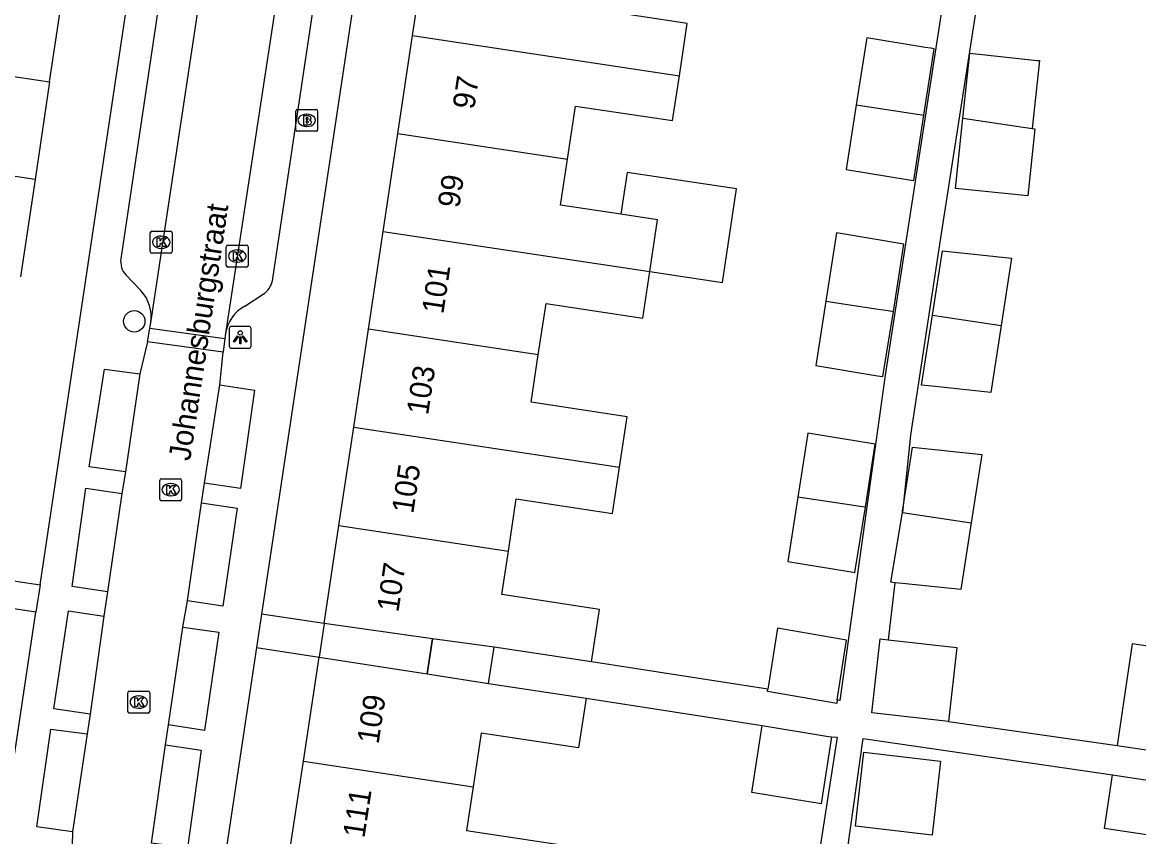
# Model space of a CAD drawing. Extents: x 163010 to 163853, y 382793 to 383982.
# Drawn here: x 163616.4 to 163667.4, y 383298.9 to 383336.1 of the extents above; entities that cross this region are included whole.
import ezdxf

# ---------------------------------------------------------------- set-up
doc = ezdxf.new("R2010")
doc.units = 0
for name, color, linetype in [('IMGEO_Boom', 7, 'Continuous'), ('IMGEO_Brandkraan', 7, 'Continuous'), ('IMGEO_Kolk', 7, 'Continuous'), ('IMGEO_Lichtpunt', 7, 'Continuous'), ('IMGEO_Openbare_ruimte_label', 7, 'Continuous'), ('IMGEO_Pand', 7, 'Continuous'), ('IMGEO_Pand_nummerreeks', 7, 'Continuous'), ('IMGEO_Pand_overbouw', 7, 'Continuous'), ('IMGEO_Rijbaan_lokaal_open', 7, 'Continuous'), ('IMGEO_Voetpad_open', 7, 'Continuous')]:
    doc.layers.add(name, color=color, linetype=linetype)

msp = doc.modelspace()

# ---------------------------------------------------------------- linework, layer by layer
at = {"layer": 'IMGEO_Boom'}
msp.add_circle((163621.551, 383322.41), 0.489, dxfattribs=at)
at = {"layer": 'IMGEO_Brandkraan'}
for p, q in [((163628.921, 383331.156), (163628.921, 383332.008)), ((163628.996, 383332.082), (163629.848, 383332.082)), ((163629.409, 383331.862), (163629.434, 383331.862)), ((163629.922, 383332.008), (163629.922, 383331.156)), ((163629.432, 383331.302), (163629.407, 383331.302)), ((163629.848, 383331.082), (163628.996, 383331.082))]:
    msp.add_line(p, q, dxfattribs=at)
for points in [[(163628.921, 383331.156), (163628.921, 383332.008)], [(163628.996, 383332.082), (163629.848, 383332.082)], [(163629.269, 383331.782), (163629.269, 383331.382), (163629.482, 383331.382)], [(163629.5, 383331.782), (163629.269, 383331.782)], [(163629.922, 383332.008), (163629.922, 383331.156)], [(163629.448, 383331.701), (163629.394, 383331.701), (163629.394, 383331.625)], [(163629.394, 383331.625), (163629.447, 383331.625)], [(163629.456, 383331.549), (163629.394, 383331.549), (163629.394, 383331.468)], [(163629.394, 383331.468), (163629.456, 383331.468)], [(163629.848, 383331.082), (163628.996, 383331.082)]]:
    msp.add_lwpolyline(points, dxfattribs=at)
for centre, radius, start, end in [((163628.998, 383332.006), 0.0765, 91.552, 178.448), ((163628.998, 383332.006), 0.0765, 91.552, 178.448), ((163629.504, 383331.637), 0.145, 59.4692, 91.5367), ((163629.529, 383331.684), 0.0922, 285.5137, 58.1501), ((163629.846, 383332.006), 0.0765, 1.552, 88.448), ((163629.846, 383332.006), 0.0765, 1.552, 88.448), ((163629.449, 383331.663), 0.0379, 267.8285, 90.9355), ((163629.457, 383331.508), 0.0404, 269.8759, 90.5077), ((163629.488, 383331.633), 0.251, 268.6676, 293.5347), ((163629.534, 383331.492), 0.105, 301.3115, 78.989), ((163628.998, 383331.158), 0.0765, 181.552, 268.448), ((163628.998, 383331.158), 0.0765, 181.552, 268.448), ((163629.846, 383331.158), 0.0765, 271.552, 358.448), ((163629.846, 383331.158), 0.0765, 271.552, 358.448)]:
    msp.add_arc(centre, radius, start, end, dxfattribs=at)
for centre, major_axis, ratio, start_param, end_param in [((163629.408, 383331.582), (-0.387, 0.002), 0.722429, 4.712389, 7.853982), ((163629.433, 383331.582), (-0.39, 0.002), 0.717154, 1.570796, 4.712389)]:
    msp.add_ellipse(centre, major_axis=major_axis, ratio=ratio, start_param=start_param, end_param=end_param, dxfattribs=at)
at = {"layer": 'IMGEO_Kolk'}
for p, q in [((163622.282, 383325.592), (163622.282, 383326.444)), ((163622.357, 383326.518), (163623.209, 383326.518)), ((163622.77, 383326.298), (163622.795, 383326.298)), ((163623.283, 383326.444), (163623.283, 383325.592)), ((163622.793, 383325.738), (163622.768, 383325.738)), ((163625.753, 383324.961), (163625.753, 383325.813)), ((163625.828, 383325.887), (163626.68, 383325.887)), ((163626.241, 383325.667), (163626.266, 383325.667)), ((163626.754, 383325.813), (163626.754, 383324.961)), ((163623.209, 383325.518), (163622.357, 383325.518)), ((163626.264, 383325.107), (163626.239, 383325.107)), ((163626.68, 383324.887), (163625.828, 383324.887)), ((163622.713, 383314.296), (163622.713, 383315.148)), ((163622.788, 383315.222), (163623.64, 383315.222)), ((163623.201, 383315.002), (163623.226, 383315.002)), ((163623.714, 383315.148), (163623.714, 383314.296)), ((163623.224, 383314.442), (163623.199, 383314.442)), ((163623.64, 383314.222), (163622.788, 383314.222)), ((163621.257, 383304.602), (163621.257, 383305.454)), ((163621.332, 383305.528), (163622.184, 383305.528)), ((163621.745, 383305.308), (163621.77, 383305.308)), ((163622.258, 383305.454), (163622.258, 383304.602)), ((163621.768, 383304.748), (163621.743, 383304.748)), ((163622.184, 383304.528), (163621.332, 383304.528))]:
    msp.add_line(p, q, dxfattribs=at)
for points in [[(163622.282, 383325.592), (163622.282, 383326.444)], [(163622.357, 383326.518), (163623.209, 383326.518)], [(163622.603, 383326.218), (163622.726, 383326.218), (163622.726, 383326.067), (163622.856, 383326.218), (163623.02, 383326.218), (163622.874, 383326.067), (163623.027, 383325.818), (163622.875, 383325.818), (163622.79, 383325.982), (163622.726, 383325.915), (163622.726, 383325.818), (163622.603, 383325.818), (163622.603, 383326.218)], [(163623.283, 383326.444), (163623.283, 383325.592)], [(163625.753, 383324.961), (163625.753, 383325.813)], [(163625.828, 383325.887), (163626.68, 383325.887)], [(163626.754, 383325.813), (163626.754, 383324.961)], [(163623.209, 383325.518), (163622.357, 383325.518)], [(163626.074, 383325.587), (163626.197, 383325.587), (163626.197, 383325.436), (163626.327, 383325.587), (163626.491, 383325.587), (163626.345, 383325.436), (163626.498, 383325.187), (163626.346, 383325.187), (163626.261, 383325.351), (163626.197, 383325.284), (163626.197, 383325.187), (163626.074, 383325.187), (163626.074, 383325.587)], [(163626.68, 383324.887), (163625.828, 383324.887)], [(163622.713, 383314.296), (163622.713, 383315.148)], [(163622.788, 383315.222), (163623.64, 383315.222)], [(163623.034, 383314.922), (163623.157, 383314.922), (163623.157, 383314.771), (163623.287, 383314.922), (163623.451, 383314.922), (163623.305, 383314.771), (163623.458, 383314.522), (163623.306, 383314.522), (163623.221, 383314.686), (163623.157, 383314.619), (163623.157, 383314.522), (163623.034, 383314.522), (163623.034, 383314.922)], [(163623.714, 383315.148), (163623.714, 383314.296)], [(163623.64, 383314.222), (163622.788, 383314.222)], [(163621.257, 383304.602), (163621.257, 383305.454)], [(163621.332, 383305.528), (163622.184, 383305.528)], [(163621.578, 383305.228), (163621.701, 383305.228), (163621.701, 383305.077), (163621.831, 383305.228), (163621.995, 383305.228), (163621.849, 383305.077), (163622.002, 383304.828), (163621.85, 383304.828), (163621.765, 383304.992), (163621.701, 383304.925), (163621.701, 383304.828), (163621.578, 383304.828), (163621.578, 383305.228)], [(163622.258, 383305.454), (163622.258, 383304.602)], [(163622.184, 383304.528), (163621.332, 383304.528)]]:
    msp.add_lwpolyline(points, dxfattribs=at)
for centre, start, end in [((163622.359, 383326.442), 91.552, 178.448), ((163622.359, 383326.442), 91.552, 178.448), ((163623.207, 383326.442), 1.552, 88.448), ((163623.207, 383326.442), 1.552, 88.448), ((163625.83, 383325.811), 91.552, 178.448), ((163625.83, 383325.811), 91.552, 178.448), ((163626.678, 383325.811), 1.552, 88.448), ((163626.678, 383325.811), 1.552, 88.448), ((163622.359, 383325.594), 181.552, 268.448), ((163622.359, 383325.594), 181.552, 268.448), ((163623.207, 383325.594), 271.552, 358.448), ((163623.207, 383325.594), 271.552, 358.448), ((163625.83, 383324.963), 181.552, 268.448), ((163625.83, 383324.963), 181.552, 268.448), ((163626.678, 383324.963), 271.552, 358.448), ((163626.678, 383324.963), 271.552, 358.448), ((163622.79, 383315.146), 91.552, 178.448), ((163622.79, 383315.146), 91.552, 178.448), ((163623.638, 383315.146), 1.552, 88.448), ((163623.638, 383315.146), 1.552, 88.448), ((163622.79, 383314.298), 181.552, 268.448), ((163622.79, 383314.298), 181.552, 268.448), ((163623.638, 383314.298), 271.552, 358.448), ((163623.638, 383314.298), 271.552, 358.448), ((163621.334, 383305.452), 91.552, 178.448), ((163621.334, 383305.452), 91.552, 178.448), ((163622.182, 383305.452), 1.552, 88.448), ((163622.182, 383305.452), 1.552, 88.448), ((163621.334, 383304.604), 181.552, 268.448), ((163621.334, 383304.604), 181.552, 268.448), ((163622.182, 383304.604), 271.552, 358.448), ((163622.182, 383304.604), 271.552, 358.448)]:
    msp.add_arc(centre, 0.0765, start, end, dxfattribs=at)
for centre, major_axis, ratio, start_param, end_param in [((163622.769, 383326.018), (-0.387, 0.002), 0.722429, 4.712389, 7.853982), ((163622.794, 383326.018), (-0.39, 0.002), 0.717154, 1.570796, 4.712389), ((163626.24, 383325.387), (-0.387, 0.002), 0.722429, 4.712389, 7.853982), ((163626.265, 383325.387), (-0.39, 0.002), 0.717154, 1.570796, 4.712389), ((163623.2, 383314.722), (-0.387, 0.002), 0.722429, 4.712389, 7.853982), ((163623.225, 383314.722), (-0.39, 0.002), 0.717154, 1.570796, 4.712389), ((163621.744, 383305.028), (-0.387, 0.002), 0.722429, 4.712389, 7.853982), ((163621.769, 383305.028), (-0.39, 0.002), 0.717154, 1.570796, 4.712389)]:
    msp.add_ellipse(centre, major_axis=major_axis, ratio=ratio, start_param=start_param, end_param=end_param, dxfattribs=at)
at = {"layer": 'IMGEO_Lichtpunt'}
for p, q in [((163625.89, 383322.081), (163625.89, 383321.274)), ((163625.89, 383322.081), (163625.89, 383321.274)), ((163626.792, 383322.176), (163625.984, 383322.176)), ((163626.792, 383322.176), (163625.984, 383322.176)), ((163626.886, 383321.274), (163626.886, 383322.081)), ((163626.886, 383321.274), (163626.886, 383322.081)), ((163625.984, 383321.18), (163626.792, 383321.18)), ((163625.984, 383321.18), (163626.792, 383321.18))]:
    msp.add_line(p, q, dxfattribs=at)
for points in [[(163626.264, 383321.745), (163626.303, 383321.717), (163626.115, 383321.455), (163626.077, 383321.482), (163626.264, 383321.745)], [(163626.366, 383321.697), (163626.413, 383321.697), (163626.413, 383321.375), (163626.366, 383321.375), (163626.366, 383321.697)], [(163626.476, 383321.717), (163626.514, 383321.744), (163626.701, 383321.482), (163626.662, 383321.454), (163626.476, 383321.717)]]:
    msp.add_lwpolyline(points, dxfattribs=at)
msp.add_circle((163626.389, 383321.879), 0.0994, dxfattribs=at)
for centre, start, end in [((163625.984, 383322.081), 90, 180), ((163625.984, 383322.081), 90, 180), ((163626.792, 383322.081), 0, 90), ((163626.792, 383322.081), 0, 90), ((163625.984, 383321.274), 180, 270), ((163625.984, 383321.274), 180, 270), ((163626.792, 383321.274), 270, 0), ((163626.792, 383321.274), 270, 360)]:
    msp.add_arc(centre, 0.0946, start, end, dxfattribs=at)
at = {"layer": 'IMGEO_Pand'}
for points in [[(163634.258, 383335.452), (163634.931, 383339.922)], [(163646.43, 383333.617), (163646.79, 383336.01), (163642.379, 383336.674), (163642.692, 383338.752)], [(163617.688, 383333.333), (163618.353, 383337.783)], [(163633.585, 383330.983), (163634.258, 383335.452)], [(163634.258, 383335.452), (163646.43, 383333.617)], [(163657.596, 383331.826), (163658.064, 383334.846), (163657.902, 383334.873), (163657.651, 383334.914), (163654.981, 383335.351), (163654.967, 383335.257), (163654.507, 383332.292)], [(163609.865, 383334.506), (163617.688, 383333.333)], [(163659.371, 383331.685), (163659.682, 383334.642), (163662.765, 383334.318), (163662.862, 383334.308), (163662.536, 383331.21)], [(163617.688, 383333.333), (163617.022, 383328.882)], [(163641.323, 383329.816), (163641.688, 383332.236), (163646.121, 383331.568), (163646.43, 383333.617)], [(163654.507, 383332.292), (163654.048, 383329.334), (163656.92, 383328.864), (163657.131, 383328.83), (163657.596, 383331.826)], [(163654.507, 383332.292), (163657.187, 383331.887), (163657.409, 383331.854), (163657.596, 383331.826)], [(163662.536, 383331.21), (163662.663, 383331.191), (163662.341, 383328.13), (163659.034, 383328.478), (163659.371, 383331.685)], [(163659.371, 383331.685), (163662.536, 383331.21)], [(163617.022, 383328.882), (163604.775, 383330.717)], [(163632.912, 383326.513), (163633.585, 383330.983)], [(163633.585, 383330.983), (163641.323, 383329.816)], [(163643.763, 383327.293), (163641.006, 383327.708), (163641.323, 383329.816)], [(163645.079, 383324.678), (163648.394, 383324.178), (163649.038, 383328.456), (163644.051, 383329.207), (163643.763, 383327.293)], [(163617.022, 383328.882), (163616.357, 383324.432)], [(163645.079, 383324.678), (163645.435, 383327.041), (163643.763, 383327.293)], [(163632.239, 383322.043), (163632.912, 383326.513)], [(163632.912, 383326.513), (163645.079, 383324.678)], [(163656.205, 383322.864), (163656.682, 383325.937), (163653.599, 383326.441), (163653.116, 383323.33)], [(163657.979, 383322.684), (163658.435, 383325.619), (163661.596, 383325.286), (163661.119, 383322.213)], [(163639.994, 383320.875), (163640.346, 383323.215), (163644.758, 383322.551), (163645.079, 383324.678)], [(163653.116, 383323.33), (163652.659, 383320.386), (163655.48, 383319.925), (163655.718, 383319.886), (163656.205, 383322.864)], [(163653.116, 383323.33), (163655.502, 383322.97), (163655.966, 383322.9), (163656.205, 383322.864)], [(163661.119, 383322.213), (163660.645, 383319.161), (163658.104, 383319.428), (163657.642, 383319.477), (163657.484, 383319.494), (163657.979, 383322.684)], [(163657.979, 383322.684), (163661.119, 383322.213)], [(163631.566, 383317.573), (163632.239, 383322.043)], [(163639.994, 383320.875), (163632.239, 383322.043)], [(163643.698, 383315.744), (163644.046, 383318.052), (163639.668, 383318.711), (163639.994, 383320.875)], [(163630.891, 383313.093), (163631.566, 383317.573)], [(163631.566, 383317.573), (163643.698, 383315.744)], [(163654.924, 383313.924), (163655.371, 383316.806), (163652.29, 383317.31), (163651.837, 383314.389)], [(163656.609, 383313.683), (163656.621, 383313.742), (163657.071, 383316.66), (163660.231, 383316.328), (163659.748, 383313.212)], [(163638.625, 383311.924), (163638.984, 383314.306), (163643.382, 383313.643), (163643.698, 383315.744)], [(163651.837, 383314.389), (163651.38, 383311.444), (163654.188, 383310.985), (163654.437, 383310.944), (163654.924, 383313.924)], [(163654.924, 383313.924), (163654.674, 383313.962), (163654.294, 383314.019), (163651.837, 383314.389)], [(163656.272, 383310.476), (163656.089, 383310.495), (163656.609, 383313.683)], [(163656.609, 383313.683), (163659.748, 383313.212)], [(163630.216, 383308.611), (163630.891, 383313.093)], [(163630.891, 383313.093), (163638.625, 383311.924)], [(163659.748, 383313.212), (163659.274, 383310.16), (163656.61, 383310.44), (163656.272, 383310.476)], [(163642.419, 383306.861), (163642.781, 383309.262), (163638.325, 383309.933), (163638.625, 383311.924)], [(163642.419, 383306.861), (163637.976, 383307.53), (163635.168, 383307.921), (163630.216, 383308.611)], [(163653.638, 383305.126), (163654.063, 383307.859), (163650.907, 383308.397), (163650.505, 383305.805), (163650.476, 383305.615)], [(163658.715, 383304.141), (163655.215, 383304.543), (163655.602, 383307.916), (163655.965, 383307.874)], [(163655.965, 383307.874), (163659.102, 383307.514), (163658.715, 383304.141)], [(163671.602, 383307.017), (163667.104, 383307.692), (163666.795, 383305.63), (163666.408, 383303.048)], [(163629.269, 383302.324), (163629.986, 383307.085)], [(163629.986, 383307.085), (163634.926, 383306.312), (163637.727, 383305.873), (163642.171, 383305.204)], [(163653.638, 383305.126), (163653.614, 383304.969), (163650.459, 383305.508), (163650.476, 383305.615)], [(163642.171, 383305.204), (163641.83, 383302.939), (163637.385, 383303.608), (163637.015, 383301.155)], [(163653.376, 383303.437), (163652.903, 383300.384), (163652.653, 383300.425), (163652.333, 383300.477), (163649.743, 383300.899), (163650.217, 383303.952)], [(163650.217, 383303.952), (163653.15, 383303.474), (163653.376, 383303.437)], [(163654.467, 383299.363), (163654.564, 383300.206), (163654.854, 383302.736), (163658.354, 383302.334), (163657.967, 383298.961), (163654.467, 383299.363)], [(163666.408, 383303.048), (163670.912, 383302.373), (163673.691, 383301.96), (163678.637, 383301.225)], [(163628.598, 383297.865), (163629.269, 383302.324)], [(163629.269, 383302.324), (163637.015, 383301.155)], [(163669.992, 383296.531), (163670.3, 383298.582), (163665.839, 383299.251), (163666.207, 383301.704)], [(163666.207, 383301.704), (163670.71, 383301.029), (163673.488, 383300.605), (163678.43, 383299.85)], [(163637.015, 383301.155), (163636.715, 383299.165), (163641.249, 383298.483), (163640.892, 383296.249), (163640.857, 383296.013)]]:
    msp.add_lwpolyline(points, dxfattribs=at)
at = {"layer": 'IMGEO_Pand_overbouw'}
for points in [[(163634.926, 383306.312), (163635.168, 383307.921), (163630.216, 383308.611), (163629.986, 383307.085)], [(163637.976, 383307.53), (163635.168, 383307.921), (163634.926, 383306.312), (163637.727, 383305.873)]]:
    msp.add_lwpolyline(points, close=True, dxfattribs=at)
at = {"layer": 'IMGEO_Rijbaan_lokaal_open'}
for points in [[(163622.309, 383322.342), (163629.103, 383367.415)], [(163632.469, 383366.928), (163631.712, 383362.058), (163628.995, 383343.4), (163625.711, 383321.848)], [(163622.153, 383321.469), (163622.266, 383322.099)], [(163622.266, 383322.099), (163622.309, 383322.342)], [(163622.266, 383322.099), (163625.683, 383321.628)], [(163625.683, 383321.628), (163625.602, 383320.993)], [(163625.711, 383321.848), (163625.683, 383321.628)], [(163622.153, 383321.469), (163621.806, 383320.011)], [(163625.602, 383320.993), (163622.153, 383321.469)], [(163625.462, 383319.502), (163625.602, 383320.993)], [(163621.806, 383320.011), (163621.152, 383315.54)], [(163624.75, 383315.017), (163625.462, 383319.502)], [(163621.152, 383315.54), (163620.987, 383314.543)], [(163624.616, 383314.127), (163624.75, 383315.017)], [(163620.987, 383314.543), (163620.326, 383310.068)], [(163623.98, 383309.644), (163624.616, 383314.127)], [(163620.326, 383310.068), (163620.158, 383308.956)], [(163623.763, 383308.45), (163623.98, 383309.644)], [(163620.158, 383308.956), (163619.533, 383304.478)], [(163623.109, 383303.985), (163623.763, 383308.45)], [(163619.533, 383304.478), (163619.395, 383303.584)], [(163622.984, 383303.076), (163623.109, 383303.985)], [(163619.395, 383303.584), (163618.727, 383299.103)], [(163622.34, 383298.594), (163622.984, 383303.076)], [(163618.727, 383299.103), (163618.697, 383297.877)]]:
    msp.add_lwpolyline(points, dxfattribs=at)
at = {"layer": 'IMGEO_Voetpad_open'}
for points in [[(163617.252, 383310.387), (163626.017, 383368.942)], [(163636.157, 383367.519), (163627.364, 383309.04)], [(163646.519, 383365.974), (163662.475, 383363.471), (163660.643, 383351.122), (163655.823, 383319.949), (163653.757, 383305.108), (163653.638, 383305.126)], [(163679.889, 383360.907), (163664.081, 383363.249), (163659.743, 383335.218), (163658.351, 383326.217), (163656.981, 383317.216), (163656.609, 383313.683)], [(163624.046, 383346.1), (163620.934, 383325.265)], [(163627.859, 383324.261), (163630.98, 383345.098)], [(163621.165, 383324.528), (163621.851, 383323.82)], [(163626.592, 383323.106), (163627.433, 383323.642)], [(163621.152, 383315.54), (163619.498, 383315.767), (163620.186, 383320.23), (163621.806, 383320.011)], [(163625.462, 383319.502), (163627.046, 383319.27), (163626.406, 383314.773), (163624.75, 383315.017)], [(163620.326, 383310.068), (163618.712, 383310.303), (163619.348, 383314.786), (163620.987, 383314.543)], [(163624.616, 383314.127), (163626.255, 383313.884), (163625.594, 383309.409), (163623.98, 383309.644)], [(163614.322, 383310.826), (163617.252, 383310.387)], [(163617.252, 383310.387), (163617.064, 383309.129)], [(163656.272, 383310.476), (163655.965, 383307.874)], [(163617.064, 383309.129), (163614.133, 383309.568)], [(163608.303, 383250.604), (163617.064, 383309.129)], [(163619.533, 383304.478), (163617.885, 383304.72), (163618.543, 383309.192), (163620.158, 383308.956)], [(163627.364, 383309.04), (163627.135, 383307.514)], [(163630.216, 383308.611), (163627.364, 383309.04)], [(163623.763, 383308.45), (163625.406, 383308.216), (163624.755, 383303.737), (163623.109, 383303.985)], [(163627.135, 383307.514), (163618.487, 383250), (163618.346, 383249.06)], [(163627.135, 383307.514), (163629.986, 383307.085)], [(163650.476, 383305.615), (163642.419, 383306.861)], [(163642.171, 383305.204), (163650.217, 383303.952)], [(163618.727, 383299.103), (163617.102, 383299.329), (163617.74, 383303.798), (163619.395, 383303.584)], [(163658.715, 383304.141), (163666.408, 383303.048)], [(163662.245, 383242.425), (163649.766, 383244.072), (163646.459, 383244.42), (163646.572, 383246.132), (163646.796, 383247.628), (163647.168, 383251.16), (163648.518, 383260.134), (163649.867, 383269.108), (163651.472, 383279.957), (163652.783, 383288.887), (163654.815, 383303.364), (163654.924, 383303.349), (163666.207, 383301.704)], [(163653.376, 383303.437), (163653.627, 383303.427), (163648.55, 383270.749)], [(163622.984, 383303.076), (163624.606, 383302.837), (163623.974, 383298.368), (163622.34, 383298.594)]]:
    msp.add_lwpolyline(points, dxfattribs=at)
for centre, radius, start, end in [((163621.876, 383325.155), 0.948, 173.3601, 221.4453), ((163626.903, 383324.463), 0.977, 302.8366, 348.0914), ((163620.529, 383322.6), 1.799, 351.7389, 42.6953), ((163627.498, 383321.534), 1.815, 119.9614, 170.0301)]:
    msp.add_arc(centre, radius, start, end, dxfattribs=at)

# ---------------------------------------------------------------- texts
at = {"layer": 'IMGEO_Openbare_ruimte_label'}
msp.add_text('Johannesburgstraat', height=1, rotation=81.4891, dxfattribs=at).set_placement((163624.1, 383316.003))
at = {"layer": 'IMGEO_Pand_nummerreeks'}
for s, rotation, p in [('97', 81.4363, (163637.063, 383332.051)), ('99', 81.4345, (163636.385, 383327.552)), ('101', 81.4363, (163635.656, 383322.71)), ('103', 81.4363, (163634.962, 383318.098)), ('105', 81.4363, (163634.284, 383313.599)), ('107', 81.4363, (163633.606, 383309.1)), ('109', 81.4364, (163632.7, 383303.079)), ('111', 81.4345, (163632.054, 383298.789))]:
    msp.add_text(s, height=1, rotation=rotation, dxfattribs=at).set_placement(p)

doc.saveas('drawing.dxf')
